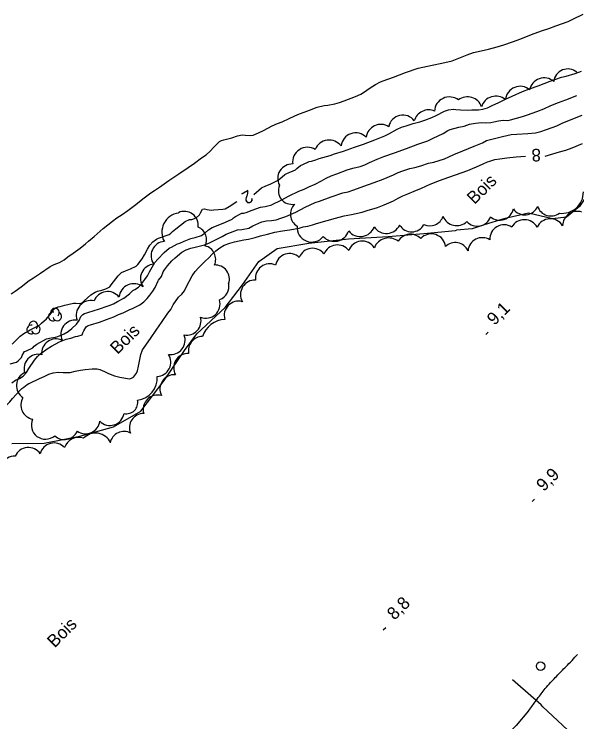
# Model space of a CAD drawing. Extents: x 381879 to 384696, y 5564785 to 5567594.
# Drawn here: x 383217.8 to 383351.8, y 5566039 to 5566207.4 of the extents above; entities that cross this region are included whole.
import ezdxf

# ---------------------------------------------------------------- set-up
doc = ezdxf.new("R2010")
doc.units = 0
for name, color, linetype in [('Niveau 2', 7, 'Continuous'), ('Niveau 22', 7, 'Continuous'), ('Niveau 3', 7, 'Continuous'), ('Niveau 36', 7, 'Continuous'), ('Niveau 4', 7, 'Continuous'), ('Niveau 44', 7, 'Continuous')]:
    doc.layers.add(name, color=color, linetype=linetype)

msp = doc.modelspace()

# ---------------------------------------------------------------- linework, layer by layer
at = {"layer": 'Niveau 2'}
for points in [[(383290.41, 5566173.02), (383293.04, 5566173.74), (383294.12, 5566174.13), (383296.2, 5566174.82), (383298.83, 5566175.72), (383300.97, 5566176.49), (383303.68, 5566177.52), (383306.1, 5566178.49), (383307.04, 5566178.96), (383308.97, 5566180.01), (383310.03, 5566180.48), (383311.15, 5566180.87), (383312.82, 5566181.39), (383314.43, 5566181.8), (383315.62, 5566182.17), (383317.26, 5566182.79), (383318.25, 5566183.28), (383320.24, 5566184.32), (383321.23, 5566184.63), (383322.38, 5566184.81), (383322.96, 5566184.7), (383324.06, 5566184.62), (383325.64, 5566184.57), (383326.77, 5566184.65), (383328.34, 5566184.63), (383329.39, 5566184.78), (383330.53, 5566185.13), (383331.59, 5566185.67), (383333.21, 5566186.42), (383334.76, 5566187.21), (383336.35, 5566187.9), (383338.82, 5566188.97), (383340.47, 5566189.61), (383342.56, 5566190.38), (383345.43, 5566191.46), (383348.07, 5566192.38), (383349.18, 5566192.68), (383351.35, 5566193.32), (383352.89, 5566193.87)], [(383279.26, 5566162.08), (383281.43, 5566163.17), (383283.28, 5566164.18), (383285.59, 5566165.32), (383286.86, 5566165.78), (383287.99, 5566166.32), (383289.52, 5566166.92), (383291.01, 5566167.72), (383292.08, 5566168.41), (383293.29, 5566168.93), (383294.65, 5566169.43), (383297.13, 5566170.33), (383298.47, 5566170.73), (383300.18, 5566171.18), (383301.31, 5566171.59), (383302.43, 5566172.13), (383304.23, 5566172.91), (383305.85, 5566173.5), (383308.4, 5566174.43), (383311.19, 5566175.45), (383313.89, 5566176.43), (383316.26, 5566177.29), (383317.54, 5566177.88), (383319.93, 5566179.01), (383321.08, 5566179.73), (383321.6, 5566179.92), (383323.69, 5566180.51), (383324.91, 5566180.78), (383326.2, 5566181.21), (383327.64, 5566181.48), (383329.04, 5566181.6), (383330.08, 5566181.55), (383331.29, 5566181.61), (383331.99, 5566181.78), (383333.15, 5566181.99), (383334.2, 5566182.16), (383335.34, 5566182.07), (383335.99, 5566182.26), (383338.82, 5566183.03), (383339.98, 5566183.46), (383342.25, 5566184.24), (383343.93, 5566184.89), (383345.6, 5566185.67), (383347.38, 5566186.41), (383349.11, 5566187.04), (383351.76, 5566188.04)], [(383337.51, 5566178.86), (383340.09, 5566179), (383341.94, 5566179.15), (383343.21, 5566179.47), (383344.5, 5566179.94), (383346.96, 5566180.86), (383348.29, 5566181.44), (383350.43, 5566182.31), (383352.99, 5566183.36)], [(383282.54, 5566159.28), (383284.85, 5566160.33), (383287.12, 5566161.45), (383289.52, 5566162.58), (383290.5, 5566162.94), (383293.32, 5566163.96), (383296.05, 5566164.87), (383297.31, 5566165.16), (383298.67, 5566165.61), (383301.06, 5566166.44), (383303.54, 5566167.34), (383305.67, 5566168.16), (383308.11, 5566169.17), (383309.23, 5566169.71), (383310.32, 5566170.11), (383311.99, 5566170.67), (383313.18, 5566170.89), (383314.6, 5566171.33), (383316.42, 5566171.94), (383317.7, 5566172.16), (383319.01, 5566172.55), (383320.29, 5566173.01), (383321.26, 5566173.49), (383322.47, 5566174.02), (383324.66, 5566174.9), (383327.34, 5566175.96), (383329.29, 5566176.8), (383330.29, 5566177.33), (383330.91, 5566177.52), (383332.13, 5566177.79), (383334.06, 5566178.32), (383336.11, 5566178.77), (383337.51, 5566178.86)], [(383344.23, 5566173.65), (383346.07, 5566174.2), (383347.61, 5566174.61), (383349.13, 5566175.07), (383350.63, 5566175.62), (383353.11, 5566176.63)], [(383274.86, 5566164.47), (383276.74, 5566166.07), (383277.75, 5566166.54), (383278.8, 5566166.95), (383280.7, 5566167.88), (383281.09, 5566168.26), (383282.27, 5566169.27), (383282.78, 5566169.47), (383284.77, 5566170.35), (383285.15, 5566170.69), (383286.03, 5566171.38), (383286.58, 5566171.61), (383288.05, 5566172.36), (383288.59, 5566172.46), (383289.61, 5566172.76), (383290.41, 5566173.02)], [(383289.77, 5566157.61), (383292.32, 5566158.29), (383294.31, 5566158.87), (383296.37, 5566159.39), (383298.14, 5566159.75), (383300.63, 5566160.3), (383301.87, 5566160.68), (383304.3, 5566161.42), (383305.91, 5566162.03), (383307, 5566162.54), (383308.15, 5566163), (383309.26, 5566163.62), (383310.38, 5566164.15), (383311.55, 5566164.63), (383313.04, 5566165.3), (383314.81, 5566166.04), (383316.89, 5566166.95), (383319.1, 5566167.83), (383321.26, 5566168.65), (383322.86, 5566169.19), (383325.8, 5566170.21), (383326.91, 5566170.71), (383327.91, 5566171.07), (383329.5, 5566171.8), (383330.49, 5566172.3), (383331.09, 5566172.43), (383332.25, 5566172.81), (383333.43, 5566173.01), (383335.13, 5566173.24), (383337.29, 5566173.48), (383339.55, 5566173.58)], [(383217.4, 5566128.91), (383218.51, 5566130.02), (383219.29, 5566130.77), (383220.18, 5566131.46), (383221.65, 5566132.33), (383222.64, 5566132.75), (383223.99, 5566133.45), (383224.37, 5566133.87), (383225.51, 5566134.93), (383226.63, 5566136.27), (383227.32, 5566137.18), (383227.79, 5566137.53), (383228.32, 5566137.77), (383228.83, 5566137.84), (383229.88, 5566138.16), (383231.99, 5566138.68), (383232.51, 5566138.64), (383233.63, 5566138.54), (383234.08, 5566138.82), (383234.51, 5566139.23), (383236.12, 5566140.62), (383237.13, 5566141.28), (383237.66, 5566141.47), (383238.7, 5566141.7), (383239.7, 5566142.02), (383240.62, 5566142.53), (383240.97, 5566142.98), (383242.59, 5566145.18), (383243.39, 5566145.9), (383244.37, 5566146.37), (383245.5, 5566146.78), (383246.9, 5566147.43), (383247.3, 5566147.84), (383248.32, 5566149.15), (383248.88, 5566150.11), (383249.56, 5566151.52), (383250.17, 5566152.42), (383250.88, 5566153.23), (383251.69, 5566153.89), (383252.19, 5566154.07), (383254.71, 5566155), (383255.16, 5566155.29), (383255.52, 5566155.67), (383256.35, 5566156.35), (383258.54, 5566158.08), (383259.57, 5566158.52), (383260.1, 5566158.58), (383261.14, 5566158.94), (383261.99, 5566159.66), (383262.18, 5566160.13), (383262.65, 5566161.04), (383263.18, 5566161.05), (383263.74, 5566160.94), (383264.78, 5566160.78), (383265.34, 5566160.85), (383267.51, 5566160.99), (383268.05, 5566161.12), (383269.01, 5566161.66), (383270.83, 5566162.8)], [(383223.22, 5566128.9), (383225.56, 5566130.13), (383226.65, 5566130.41), (383227.7, 5566130.52), (383228.25, 5566130.72), (383229.75, 5566131.33), (383230.69, 5566131.88), (383231.59, 5566132.6), (383232.72, 5566133.63), (383233.33, 5566134.52), (383233.75, 5566135.49), (383234.17, 5566135.91), (383234.61, 5566136.18), (383235.12, 5566136.37), (383237.16, 5566136.96), (383237.66, 5566137.11), (383240.43, 5566138.06), (383241.49, 5566138.51), (383242.46, 5566139.01), (383243.93, 5566139.85), (383245.28, 5566140.86), (383246.09, 5566141.62), (383246.53, 5566141.86), (383247.47, 5566142.46), (383248.22, 5566143.32), (383248.95, 5566144.26), (383249.57, 5566145.18), (383250.04, 5566146.09), (383251.3, 5566148.35), (383252.02, 5566149.14), (383253.56, 5566150.67), (383254.77, 5566151.72), (383255.27, 5566151.96), (383256.74, 5566152.72), (383257.31, 5566152.92), (383258.31, 5566153.43), (383259.87, 5566154.04), (383260.92, 5566154.23), (383262.4, 5566154.71), (383263.27, 5566155.36), (383264.07, 5566156.12), (383264.95, 5566156.67), (383266.02, 5566157.06), (383268.15, 5566157.9), (383269.7, 5566158.61), (383270.06, 5566158.97), (383270.55, 5566159.25), (383272.01, 5566160.03), (383272.52, 5566160.03), (383273.03, 5566160.2), (383274.53, 5566160.77), (383276.5, 5566161.46), (383277.58, 5566161.66), (383279.15, 5566162.04), (383279.26, 5566162.08)], [(383252.22, 5566144.12), (383252.92, 5566145.02), (383253.29, 5566146.06), (383253.6, 5566146.54), (383254.32, 5566147.49), (383255.4, 5566148.71), (383256.2, 5566149.46), (383257.78, 5566150.76), (383258.8, 5566151.3), (383259.86, 5566151.7), (383260.95, 5566151.94), (383263.15, 5566152.51), (383264.15, 5566152.92), (383265.31, 5566153.47), (383267.35, 5566154.48), (383268.28, 5566155.03), (383269.35, 5566155.49), (383271.03, 5566156.06), (383272.07, 5566156.16), (383273.66, 5566156.49), (383274.68, 5566157.01), (383276.79, 5566157.98), (383277.91, 5566158.25), (383279.07, 5566158.3), (383280.18, 5566158.47), (383281.32, 5566158.85), (383282.54, 5566159.28)], [(383265.01, 5566150.28), (383265.84, 5566151.11), (383266.78, 5566151.81), (383267.83, 5566152.44), (383269.14, 5566152.94), (383270.3, 5566153.23), (383272.5, 5566153.74), (383273.59, 5566153.9), (383275.24, 5566154.25), (383276.47, 5566154.63), (383278.16, 5566155.09), (383279.89, 5566155.5), (383281.69, 5566155.85), (383283.34, 5566156.09), (383285.66, 5566156.48), (383286.66, 5566156.78), (383287.77, 5566157), (383288.87, 5566157.31), (383289.77, 5566157.61)], [(383221.39, 5566119.5), (383223.86, 5566120.71), (383224.98, 5566121.18), (383226.07, 5566121.72), (383227.14, 5566122.04), (383228.35, 5566122.19), (383229.5, 5566122.13), (383231.17, 5566122.13), (383232.36, 5566122.45), (383233.64, 5566122.72), (383234.71, 5566122.85), (383236.4, 5566122.99), (383237.61, 5566123), (383238.23, 5566122.85), (383239.35, 5566122.41), (383240.29, 5566121.94), (383241.73, 5566121.39), (383243.01, 5566121.05), (383245.3, 5566120.61), (383245.78, 5566120.77), (383246.22, 5566121.04), (383246.97, 5566121.98), (383247.19, 5566122.58), (383247.43, 5566123.62), (383248.03, 5566126.4), (383248.43, 5566127.57), (383248.81, 5566128.08), (383250.33, 5566130.24), (383251.83, 5566132.44), (383252.88, 5566134.06), (383254.4, 5566136.27), (383255.1, 5566137.16), (383255.73, 5566138.21), (383256.98, 5566140.06), (383257.76, 5566140.76), (383258.41, 5566141.61), (383258.9, 5566142.59), (383260.19, 5566145.11), (383260.9, 5566146.17), (383261.7, 5566147.05), (383263.29, 5566148.67), (383264.2, 5566149.46), (383265.01, 5566150.28)], [(383217.28, 5566119.68), (383218.17, 5566120.33), (383219.1, 5566120.74), (383219.98, 5566121.31), (383220.76, 5566122.12), (383221.37, 5566123.08), (383222.7, 5566125.1), (383223.37, 5566125.94), (383224.23, 5566126.67), (383225.7, 5566127.79), (383226.72, 5566128.38), (383228.62, 5566129.41), (383230.21, 5566130.09), (383231.3, 5566130.34), (383232.45, 5566130.73), (383232.97, 5566130.8), (383234.02, 5566131.07), (383234.18, 5566131.58), (383234.44, 5566132.08), (383235.01, 5566133.01), (383235.49, 5566133.3), (383236.04, 5566133.46), (383238.19, 5566134.15), (383239.86, 5566134.79), (383241.58, 5566135.38), (383242.7, 5566135.93), (383243.8, 5566136.38), (383245.19, 5566137.07), (383246.16, 5566137.45), (383247.75, 5566138.26), (383248.71, 5566138.98), (383249.47, 5566139.75), (383250.1, 5566140.57), (383250.89, 5566141.49), (383251.42, 5566142.38), (383252.16, 5566143.97), (383252.22, 5566144.12)], [(383216.89, 5566124.17), (383218.38, 5566124.63), (383218.83, 5566124.89), (383219.63, 5566125.69), (383219.77, 5566126.21), (383220.3, 5566127.14), (383220.8, 5566127.34), (383222.26, 5566128), (383222.65, 5566128.43), (383223.22, 5566128.9)], [(383204.49, 5566105.05), (383205.41, 5566105.71), (383206.2, 5566106.57), (383207.4, 5566107.85), (383208.36, 5566108.6), (383209.29, 5566109.45), (383210.19, 5566110.16), (383211.55, 5566111.34), (383212.03, 5566111.68), (383213.83, 5566112.87), (383216.02, 5566114.34), (383216.8, 5566115.13), (383217.49, 5566115.99), (383219.3, 5566117.97), (383219.69, 5566118.34), (383220.12, 5566118.62), (383220.92, 5566119.27), (383221.36, 5566119.52), (383221.39, 5566119.5)]]:
    msp.add_lwpolyline(points, dxfattribs=at)
at = {"layer": 'Niveau 22'}
for points in [[(383369.84, 5566176.14), (383364.26, 5566174.24), (383358.72, 5566170.61), (383355.06, 5566165.72), (383352.4, 5566161.63), (383349.33, 5566159.09), (383345.94, 5566158.7), (383340.24, 5566160.03), (383334.38, 5566158.68), (383329.73, 5566157.29), (383326.81, 5566156.36), (383323.14, 5566155.97)], [(383217.27, 5566105.22), (383224.98, 5566105.33), (383233.44, 5566106.97), (383241.46, 5566109.2), (383247.99, 5566112.97), (383253.53, 5566120.26), (383258.4, 5566127.38), (383261.32, 5566131.34), (383268.1, 5566137.64), (383272.17, 5566143), (383276.09, 5566148.58), (383280.41, 5566151.63), (383288, 5566152.95), (383297.39, 5566153.94), (383306.89, 5566154.48), (383315.38, 5566155.18), (383322.91, 5566155.93), (383323.14, 5566155.97)], [(383347.26, 5566050.23), (383347.62, 5566050.61), (383347.98, 5566050.97), (383348.32, 5566051.3), (383348.61, 5566051.62), (383348.91, 5566051.91), (383349.21, 5566052.22), (383349.52, 5566052.52), (383349.87, 5566052.89), (383350.26, 5566053.27), (383350.64, 5566053.66), (383350.97, 5566054.05), (383351.28, 5566054.4), (383351.6, 5566054.76), (383351.92, 5566055.09)], [(383340.28, 5566041.68), (383340.32, 5566041.73), (383340.57, 5566042.05), (383340.8, 5566042.35), (383341.01, 5566042.65), (383341.21, 5566042.93), (383341.41, 5566043.22), (383341.62, 5566043.51), (383341.83, 5566043.81), (383342.08, 5566044.13), (383342.32, 5566044.45), (383342.58, 5566044.79), (383342.84, 5566045.11), (383343.08, 5566045.43), (383343.29, 5566045.73), (383343.52, 5566046.02), (383343.75, 5566046.33), (383343.99, 5566046.62), (383344.25, 5566046.94), (383344.52, 5566047.29), (383344.83, 5566047.66), (383345.16, 5566048.02), (383345.49, 5566048.37), (383345.77, 5566048.68), (383346.04, 5566048.97), (383346.33, 5566049.26), (383346.61, 5566049.55), (383346.91, 5566049.86), (383347.26, 5566050.23)], [(383337.7, 5566047.9), (383336.48, 5566049.02)], [(383343.7, 5566042.6), (383343.3, 5566043.1), (383337.7, 5566047.9)], [(383340.28, 5566041.68), (383337.31, 5566038.18), (383333.56, 5566034.6), (383328.83, 5566031.46), (383323.1, 5566027.82), (383318.96, 5566024.86), (383316.35, 5566022.4), (383312.65, 5566018.9), (383309.06, 5566014.48), (383306.08, 5566010.54), (383304.17, 5566008.68), (383302.47, 5566006.15)], [(383349.5, 5566037.1), (383343.7, 5566042.6)]]:
    msp.add_lwpolyline(points, dxfattribs=at)
at = {"layer": 'Niveau 3'}
for p, q in [((383330.07, 5566131.2), (383330.64, 5566131.77)), ((383341.15, 5566091.45), (383341.72, 5566092.02)), ((383305.7, 5566060.91), (383306.27, 5566061.48))]:
    msp.add_line(p, q, dxfattribs=at)
at = {"layer": 'Niveau 36'}
msp.add_circle((383343.13, 5566052.29), 1, dxfattribs=at)
at = {"layer": 'Niveau 4'}
for points in [[(383336.44, 5566200.79), (383338.39, 5566201.52), (383340.99, 5566202.55), (383343.32, 5566203.41), (383345.13, 5566204.02), (383346.75, 5566204.62), (383349.68, 5566205.68), (383350.77, 5566206.21), (383353.27, 5566207.4)], [(383217.12, 5566140.87), (383218.09, 5566141.51), (383219.5, 5566142.54), (383221.44, 5566144.01), (383222.43, 5566144.64), (383224.11, 5566145.8), (383226.39, 5566147.33), (383227.4, 5566147.84), (383228.63, 5566148.31), (383229.76, 5566148.96), (383230.66, 5566149.68), (383231.86, 5566150.57), (383233.52, 5566151.74), (383234.79, 5566152.72), (383235.56, 5566153.42), (383236.86, 5566154.5), (383239.06, 5566156.38), (383241.24, 5566158.18), (383242.29, 5566158.95), (383243.53, 5566159.74), (383244.9, 5566160.7), (383246.83, 5566162.15), (383248.51, 5566163.48), (383250.38, 5566164.87), (383251.28, 5566165.44), (383252.43, 5566166.25), (383254.66, 5566167.81), (383257.03, 5566169.4), (383259.28, 5566170.88), (383260.74, 5566171.93), (383262.46, 5566173.24), (383263.54, 5566173.97), (383264.52, 5566174.79), (383265.39, 5566175.72), (383266.75, 5566177.1), (383267.21, 5566177.38), (383267.78, 5566177.51), (383269.64, 5566178.01), (383270.97, 5566178.49), (383272.14, 5566178.72), (383272.81, 5566178.59), (383274.13, 5566178.5), (383274.69, 5566178.63), (383275.99, 5566179.14), (383277.21, 5566179.74), (383279.29, 5566180.82), (383280.49, 5566181.36), (383281.67, 5566181.82), (383283.31, 5566182.55), (383284.45, 5566183.14), (383285.39, 5566183.52), (383288.15, 5566184.59), (383289.98, 5566185.25), (383291.66, 5566185.69), (383292.47, 5566185.78), (383294.18, 5566186.08), (383295.28, 5566186.41), (383296.37, 5566186.81), (383299.07, 5566187.79), (383300.33, 5566188.36), (383300.98, 5566188.77), (383302.6, 5566189.88), (383303.84, 5566190.66), (383305, 5566191.31), (383305.69, 5566191.57), (383308.09, 5566192.44), (383311.01, 5566193.5), (383313.96, 5566194.52), (383315.07, 5566194.79), (383317.29, 5566195.27), (383319.59, 5566195.73), (383322.07, 5566196.32), (383323.28, 5566196.81), (383325.62, 5566197.75), (383327.2, 5566198.25), (383328.26, 5566198.49), (383330.72, 5566199.05), (383332.8, 5566199.6), (383334.41, 5566200.09), (383336.44, 5566200.79)]]:
    msp.add_lwpolyline(points, dxfattribs=at)
at = {"layer": 'Niveau 44'}
for centre, radius, start, end in [((383299.15, 5566175.63), 3.52, 45.2235, 173.3222), ((383292.81, 5566173.91), 3.55, 36.8558, 158.5165), ((383300.23, 5566157.99), 3.51, 218.1335, 339.7148), ((383306.43, 5566158.74), 3.51, 214.1426, 334.4756), ((383253.83, 5566149.92), 3.41, 94.1195, 216.1021), ((383246.35, 5566139.7), 3.57, 52.2714, 173.9578), ((383240.09, 5566137.99), 3.42, 37.6903, 159.7875), ((383262.72, 5566127.31), 3.41, 90.6578, 190.8911), ((383259.22, 5566123.27), 3.41, 87.5298, 209.2552), ((383255.95, 5566118.21), 3.41, 85.0273, 207.0058), ((383237.23, 5566103.82), 3.91, 24.2108, 136.9077), ((383227.34, 5566101.98), 3.4, 43.5352, 165.4716), ((383233.19, 5566103.09), 3.6, 70.7737, 160.0207), ((383221.24, 5566100.89), 3.42, 34.5861, 156.7397), ((383218, 5566098.67), 3.57, 88.4724, 210.3548)]:
    msp.add_arc(centre, radius, start, end, dxfattribs=at)
for centre, major_axis, ratio, start_param, end_param in [((383349.62, 5566190.96), (-0.45, -3.37), 0.999983, 2.592603, 4.719709), ((383343.97, 5566188.72), (-0.89, 3.39), 0.999611, 5.318733, 7.406985), ((383338.26, 5566186.72), (-0.39, -3.49), 0.999984, 2.538382, 4.720074), ((383321.37, 5566184.38), (-3.37, -0.87), 0.952508, 3.779041, 6.028747), ((383325.72, 5566184.36), (-3.4, -0.78), 0.963902, 3.206905, 5.153731), ((383332.5, 5566184.27), (-1.36, 3.36), 0.999755, 5.221593, 7.161089), ((383316.43, 5566181.27), (-3.19, -1.4), 0.960338, 3.871378, 5.634385), ((383310.34, 5566179.96), (-0.98, 3.29), 0.996377, 5.065762, 7.368405), ((383305.11, 5566177.65), (-0.06, -3.52), 0.999984, 2.59571, 4.59514), ((383287.56, 5566172.35), (-3.06, -1.66), 0.961847, 3.636814, 5.940613), ((383284.01, 5566168.39), (-3.07, -1.62), 0.967687, 4.200949, 6.299957), ((383284.96, 5566166.19), (-3.55, -2.84), 0.809531, 5.371823, 7.195067), ((383348.21, 5566165.12), (2.49, -4.48), 0.999189, 5.656231, 7.341817), ((383258.31, 5566157.12), (1.9, 2.8), 0.98554, 5.172384, 7.313622), ((383287.08, 5566159.83), (-3.38, -0.85), 0.970778, 5.26198, 7.036981), ((383333.37, 5566161.76), (0.97, -3.22), 0.99963, 5.287501, 7.34832), ((383339.37, 5566162.96), (2.65, 1.98), 0.999994, 3.11545, 5.243779), ((383345.61, 5566162.73), (3.25, -0.86), 0.996876, 3.719226, 5.605887), ((383351.83, 5566157.02), (-1.01, -3.31), 0.999995, 3.119786, 4.993162), ((383257.6, 5566155.55), (-3.74, 2.66), 0.999432, 5.471997, 7.40992), ((383316.77, 5566160.33), (-0.34, 3.28), 0.999982, 2.5961, 4.287881), ((383323.15, 5566160.62), (-1, -3.38), 0.99455, 5.388104, 7.329609), ((383328.05, 5566160.28), (0.63, -3.28), 0.995543, 5.245542, 7.334656), ((383312.44, 5566158.94), (-0.14, -3.33), 0.998574, 5.294935, 7.393553), ((383334.47, 5566153.84), (-3.13, 1.42), 0.999965, 4.581363, 6.743622), ((383339.28, 5566155.05), (-0.76, 3.37), 0.999794, 4.990507, 7.112116), ((383345.44, 5566155.27), (-3.44, -0.21), 0.999985, 3.632423, 5.790897), ((383260.27, 5566153.67), (2.71, 2.02), 0.995623, 5.199234, 6.791612), ((383288.65, 5566156.56), (3.46, -0.41), 0.967791, 3.1459, 5.744298), ((383294.04, 5566156.95), (0.67, -3.54), 0.999995, 5.275895, 7.347396), ((383306.99, 5566150.42), (-0.63, 3.68), 0.999478, 5.456687, 7.29356), ((383312.17, 5566151.67), (-2.25, -2.52), 0.996293, 3.061076, 4.912813), ((383317.13, 5566151.74), (-3.39, -0.12), 0.998087, 3.21365, 5.512814), ((383329.24, 5566150.86), (-3.07, -1.42), 0.994257, 3.721093, 5.773482), ((383262.43, 5566149.01), (1.48, 3.05), 0.995623, 4.765732, 6.465118), ((383294.76, 5566149.1), (0.34, 3.39), 0.999927, 5.45709, 7.583822), ((383300.69, 5566149.99), (-0.39, 3.39), 0.998469, 5.169652, 7.393171), ((383322.82, 5566149.67), (-3.3, 0.78), 0.996419, 3.814398, 5.704519), ((383283.39, 5566147.06), (-1.06, 3.22), 0.998883, 5.216238, 7.342444), ((383288.86, 5566148.31), (-0.13, 3.39), 0.999586, 5.316442, 7.44385), ((383251.31, 5566144.51), (0.31, -3.39), 0.999994, 3.118402, 5.244425), ((383265.69, 5566144.34), (1.48, 3.05), 0.995623, 4.847287, 6.783649), ((383278.67, 5566144.6), (-2.05, 2.72), 0.999319, 5.216443, 7.346778), ((383275.15, 5566140.7), (-2.94, 1.8), 0.99995, 5.218255, 7.349599), ((383265.61, 5566142.67), (-0.66, 3.31), 0.99738, 3.302776, 4.704001), ((383236.13, 5566135.75), (-2.64, 2.32), 0.997866, 5.216444, 7.338013), ((383263.5, 5566138.46), (0.64, 3.32), 0.993215, 2.937792, 5.18996), ((383271.23, 5566135.73), (-2.41, 2.39), 0.999994, 5.220666, 7.34713), ((383227.55, 5566136.39), (-0.836, 0.629), 0.999875, 3.020126, 6.959135), ((383227.06, 5566135.47), (-0.836, 0.629), 0.999875, 5.163765, 9.050341), ((383228.11, 5566135.51), (-0.836, 0.629), 0.999875, 0.893509, 4.863384), ((383222.41, 5566133.29), (-0.836, 0.629), 0.999875, 3.020126, 6.959135), ((383232.39, 5566131.2), (-2.77, 2.03), 0.995942, 5.2161, 7.338303), ((383258.93, 5566134.46), (2.6, -2.2), 0.99991, 5.222937, 7.245904), ((383268.31, 5566128.86), (-5.35, 2.56), 0.999099, 5.217045, 6.414362), ((383221.92, 5566132.37), (-0.836, 0.629), 0.999875, 5.163765, 9.050341), ((383222.97, 5566132.41), (-0.836, 0.629), 0.999875, 0.893509, 4.863384), ((383227.77, 5566126.76), (-2.88, -1.77), 0.995417, 3.706885, 5.84314), ((383255.13, 5566129.82), (2.66, -2.13), 0.999994, 5.216852, 7.348994), ((383223.59, 5566123.13), (-3.38, -0.08), 0.991227, 4.443156, 6.563904), ((383251.75, 5566124.59), (2.96, -1.63), 0.996818, 5.254311, 7.376672), ((383221.95, 5566119.02), (-3.55, 0.27), 0.97443, 5.246961, 7.328397), ((383246.52, 5566120.88), (2.98, -4.5), 0.994785, 5.826097, 7.334667), ((383251.99, 5566113.35), (-2.34, 2.53), 0.997888, 5.262558, 7.382896), ((383222.81, 5566114.39), (1.7, -2.91), 0.999937, 3.632249, 5.592189), ((383244.56, 5566115.03), (2.06, -1.77), 0.989605, 5.209201, 7.200682), ((383240.64, 5566112.95), (0.66, -3.34), 0.999825, 5.295311, 7.498379), ((383248.65, 5566109.06), (-3.07, -1.41), 0.99205, 4.2778, 6.260408), ((383225.32, 5566109.66), (0.18, -3.38), 0.999389, 4.229159, 6.937375), ((383234.84, 5566110.98), (1.08, -3.23), 0.999757, 5.351504, 7.408729), ((383229.81, 5566109.57), (3.33, 0.61), 0.995865, 3.784598, 5.678833), ((383244, 5566104.75), (-2.93, -1.69), 0.994288, 3.698265, 5.550533)]:
    msp.add_ellipse(centre, major_axis=major_axis, ratio=ratio, start_param=start_param, end_param=end_param, dxfattribs=at)

# ---------------------------------------------------------------- texts
at = {"layer": 'Niveau 2'}
for s, rotation, p in [('8', 181.3377, (383343.17, 5566175.37)), ('2', 208.8016, (383273.65, 5566165.72))]:
    msp.add_text(s, height=3, rotation=rotation, dxfattribs=at).set_placement(p)
at = {"layer": 'Niveau 3'}
for s, p in [('9,1  ', (383332.14, 5566133.2)), ('9,9', (383343.88, 5566093.69)), ('8,8', (383308.36, 5566063.08))]:
    msp.add_text(s, height=3, rotation=44.7717, dxfattribs=at).set_placement(p)
at = {"layer": 'Niveau 44'}
for p in [(383327.39, 5566161.99), (383242.46, 5566126.31), (383227.48, 5566056.51)]:
    msp.add_text('Bois', height=3, rotation=44.7707, dxfattribs=at).set_placement(p)

doc.saveas('drawing.dxf')
